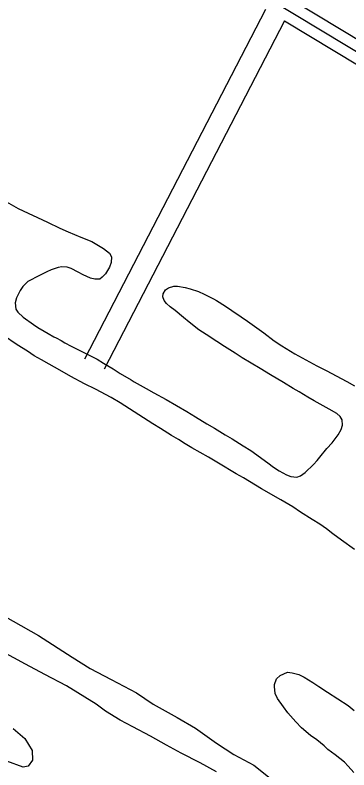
# Model space of a CAD drawing. Extents: x 3361039 to 3398939, y 576572 to 602007.
# Drawn here: x 3387895 to 3388351, y 595655 to 596686 of the extents above; entities that cross this region are included whole.
import ezdxf

# ---------------------------------------------------------------- set-up
doc = ezdxf.new("R2010")
doc.units = 0
doc.layers.add('V-ROAD-CNTR', color=7, linetype='Continuous')
doc.layers.add('V-SITE-VEGE', color=7, linetype='Continuous')

msp = doc.modelspace()

# ---------------------------------------------------------------- linework, layer by layer
at = {"layer": 'V-ROAD-CNTR'}
for points in [[(3387524.9, 597169.8), (3387714.8, 597052.7), (3387765.7, 597013.3), (3389048.2, 596240.5)], [(3387517, 597157), (3387706.2, 597040.4), (3387757.2, 597000.9), (3389040.5, 596227.7)], [(3388237.4, 596694), (3387990, 596216.4)], [(3388263.2, 596678.5), (3388016.6, 596202.6)], [(3388263.2, 596678.5), (3389032.7, 596214.8)]]:
    msp.add_lwpolyline(points, dxfattribs=at)
at = {"layer": 'V-SITE-VEGE'}
for p, q in [((3387879.9, 596433.2), (3387899, 596421.9)), ((3387899, 596421.9), (3387939.3, 596403.3)), ((3387939.3, 596403.3), (3387956.2, 596395.2)), ((3387956.2, 596395.2), (3387967.5, 596390)), ((3387967.5, 596390), (3387984.7, 596383.1)), ((3387984.7, 596383.1), (3388000, 596376.8)), ((3388000, 596376.8), (3388015.8, 596367.6)), ((3388015.8, 596367.6), (3388024.2, 596360.8)), ((3388024.2, 596360.8), (3388026.7, 596355.9)), ((3388026.7, 596355.9), (3388026.4, 596348.1)), ((3387953.7, 596341.5), (3387944.4, 596338.4)), ((3387958.9, 596342.2), (3387953.7, 596341.5)), ((3387966.2, 596341.7), (3387958.9, 596342.2)), ((3387971.8, 596340.1), (3387966.2, 596341.7)), ((3388024.2, 596341.9), (3388018.3, 596332.8)), ((3388026.4, 596348.1), (3388024.2, 596341.9)), ((3387938.3, 596335.6), (3387923, 596327.8)), ((3387944.4, 596338.4), (3387938.3, 596335.6)), ((3387981.1, 596335.2), (3387971.8, 596340.1)), ((3387987.8, 596331.4), (3387981.1, 596335.2)), ((3387997.8, 596326.8), (3387987.8, 596331.4)), ((3388018.3, 596332.8), (3388014.1, 596328.1)), ((3387912.5, 596322.1), (3387905.7, 596315.4)), ((3387917.8, 596325.2), (3387912.5, 596322.1)), ((3387923, 596327.8), (3387917.8, 596325.2)), ((3388004, 596325.3), (3387997.8, 596326.8)), ((3388010.7, 596325.5), (3388004, 596325.3)), ((3388014.1, 596328.1), (3388010.7, 596325.5)), ((3387905.7, 596315.4), (3387901.9, 596309.8)), ((3388097.5, 596305.3), (3388100.7, 596310.8)), ((3388100.7, 596310.8), (3388104.5, 596313.5)), ((3388104.5, 596313.5), (3388111.9, 596315.9)), ((3388111.9, 596315.9), (3388117, 596315.9)), ((3388117, 596315.9), (3388127.2, 596314.3)), ((3388127.2, 596314.3), (3388134.1, 596312.5)), ((3388134.1, 596312.5), (3388145.5, 596308.5)), ((3387897, 596299.9), (3387895.2, 596293.4)), ((3387901.9, 596309.8), (3387897, 596299.9)), ((3388096.9, 596301.5), (3388097.5, 596305.3)), ((3388098.8, 596296.2), (3388096.9, 596301.5)), ((3388145.5, 596308.5), (3388153.5, 596304.9)), ((3388153.5, 596304.9), (3388166.2, 596298.8)), ((3387895.2, 596293.4), (3387896, 596284.7)), ((3388102, 596292.4), (3388098.8, 596296.2)), ((3388107.1, 596287.6), (3388102, 596292.4)), ((3388166.2, 596298.8), (3388170.2, 596296.5)), ((3388170.2, 596296.5), (3388182.6, 596288.7)), ((3387896, 596284.7), (3387898.9, 596280.2)), ((3387898.9, 596280.2), (3387906.2, 596273.8)), ((3388113.7, 596282.5), (3388107.1, 596287.6)), ((3388125, 596273.1), (3388113.7, 596282.5)), ((3388182.6, 596288.7), (3388191.1, 596282.8)), ((3388191.1, 596282.8), (3388203.9, 596274.1)), ((3387906.2, 596273.8), (3387920.2, 596263.4)), ((3388133, 596266.6), (3388125, 596273.1)), ((3388203.9, 596274.1), (3388212.4, 596268.1)), ((3387920.2, 596263.4), (3387926.2, 596259.6)), ((3387926.2, 596259.6), (3387934.9, 596254.5)), ((3388146.1, 596256.5), (3388133, 596266.6)), ((3388212.4, 596268.1), (3388234.8, 596252.1)), ((3387897.8, 596235.7), (3387879, 596248.5)), ((3387934.9, 596254.5), (3387940.2, 596251.1)), ((3387940.2, 596251.1), (3387948, 596246.8)), ((3388155.9, 596249.8), (3388146.1, 596256.5)), ((3388170.8, 596240.4), (3388155.9, 596249.8)), ((3388234.8, 596252.1), (3388249.2, 596241.4)), ((3387948, 596246.8), (3387950.9, 596245.3)), ((3387950.9, 596245.3), (3387958, 596241.5)), ((3387958, 596241.5), (3387962.9, 596238.7)), ((3387962.9, 596238.7), (3387971.6, 596234.1)), ((3388181, 596233.4), (3388170.8, 596240.4)), ((3388249.2, 596241.4), (3388259.7, 596234.5)), ((3387911.8, 596227.1), (3387897.8, 596235.7)), ((3387971.6, 596234.1), (3387977.8, 596230.7)), ((3387977.8, 596230.7), (3388007, 596216.3)), ((3388195.9, 596224.4), (3388181, 596233.4)), ((3388259.7, 596234.5), (3388277.3, 596223.5)), ((3387921.2, 596220.9), (3387911.8, 596227.1)), ((3387931.2, 596215.1), (3387921.2, 596220.9)), ((3388205.5, 596218.2), (3388195.9, 596224.4)), ((3388229.9, 596203.6), (3388205.5, 596218.2)), ((3388277.3, 596223.5), (3388307.5, 596207.1)), ((3387959.2, 596199.5), (3387931.2, 596215.1)), ((3388007, 596216.3), (3388015.6, 596210.9)), ((3388015.6, 596210.9), (3388029, 596202.8)), ((3388307.5, 596207.1), (3388319.9, 596200.6)), ((3387971, 596192.6), (3387959.2, 596199.5)), ((3388029, 596202.8), (3388038.5, 596196.8)), ((3388038.5, 596196.8), (3388053.4, 596188)), ((3388244.1, 596194.6), (3388229.9, 596203.6)), ((3388319.9, 596200.6), (3388348.2, 596185.5)), ((3387989.6, 596182.5), (3387971, 596192.6)), ((3388053.4, 596188), (3388057.9, 596185.1)), ((3388262, 596184.3), (3388244.1, 596194.6)), ((3388005, 596175.3), (3387989.6, 596182.5)), ((3388057.9, 596185.1), (3388073.9, 596176.1)), ((3388073.9, 596176.1), (3388084.7, 596170.3)), ((3388274.8, 596176.3), (3388262, 596184.3)), ((3388283.1, 596171.5), (3388274.8, 596176.3)), ((3388348.2, 596185.5), (3388358.9, 596179.9)), ((3388026.1, 596163.8), (3388005, 596175.3)), ((3388084.7, 596170.3), (3388101.4, 596161.1)), ((3388294.9, 596164.1), (3388283.1, 596171.5)), ((3388038.6, 596156.4), (3388026.1, 596163.8)), ((3388083.3, 596128), (3388038.6, 596156.4)), ((3388101.4, 596161.1), (3388129.9, 596144.5)), ((3388303.7, 596159.2), (3388294.9, 596164.1)), ((3388324.4, 596148), (3388303.7, 596159.2)), ((3388334.6, 596141.9), (3388324.4, 596148)), ((3388129.9, 596144.5), (3388141.4, 596137.6)), ((3388141.4, 596137.6), (3388157.2, 596127.9)), ((3388339.1, 596137.7), (3388334.6, 596141.9)), ((3388342, 596133.4), (3388339.1, 596137.7)), ((3388093.9, 596121.7), (3388083.3, 596128)), ((3388157.2, 596127.9), (3388167.5, 596121.8)), ((3388340.6, 596120.3), (3388342.4, 596126)), ((3388342.4, 596126), (3388342, 596133.4)), ((3388108.8, 596112), (3388093.9, 596121.7)), ((3388167.5, 596121.8), (3388181.9, 596112.9)), ((3388336.3, 596112.7), (3388340.6, 596120.3)), ((3388118.4, 596106.4), (3388108.8, 596112)), ((3388127.5, 596100.6), (3388118.4, 596106.4)), ((3388181.9, 596112.9), (3388191.7, 596107.3)), ((3388191.7, 596107.3), (3388206.8, 596097.8)), ((3388328.2, 596101.8), (3388332.5, 596107.2)), ((3388332.5, 596107.2), (3388336.3, 596112.7)), ((3388136.6, 596095.2), (3388127.5, 596100.6)), ((3388159.1, 596082.4), (3388136.6, 596095.2)), ((3388206.8, 596097.8), (3388217.2, 596091.4)), ((3388311.4, 596082.3), (3388320.8, 596094.1)), ((3388320.8, 596094.1), (3388328.2, 596101.8)), ((3388217.2, 596091.4), (3388240.3, 596074.8)), ((3388172.8, 596074.2), (3388159.1, 596082.4)), ((3388197, 596059.6), (3388172.8, 596074.2)), ((3388240.3, 596074.8), (3388248.3, 596068.7)), ((3388302.7, 596072.1), (3388307.7, 596077.9)), ((3388307.7, 596077.9), (3388311.4, 596082.3)), ((3388248.3, 596068.7), (3388255.9, 596063.8)), ((3388255.9, 596063.8), (3388265.7, 596058.2)), ((3388291.5, 596061.2), (3388302.7, 596072.1)), ((3388207.3, 596053.9), (3388197, 596059.6)), ((3388231.7, 596039.2), (3388207.3, 596053.9)), ((3388265.7, 596058.2), (3388271.9, 596055.9)), ((3388271.9, 596055.9), (3388279.9, 596055.2)), ((3388279.9, 596055.2), (3388285, 596056.8)), ((3388285, 596056.8), (3388291.5, 596061.2)), ((3388258.2, 596023.9), (3388231.7, 596039.2)), ((3388274.4, 596014.3), (3388258.2, 596023.9)), ((3388285.1, 596007.1), (3388274.4, 596014.3)), ((3388300.9, 595997.4), (3388285.1, 596007.1)), ((3388311.5, 595990.7), (3388300.9, 595997.4)), ((3388320.7, 595984.4), (3388311.5, 595990.7)), ((3388329.1, 595977.7), (3388320.7, 595984.4)), ((3388340.9, 595969), (3388329.1, 595977.7)), ((3388358.9, 595956), (3388340.9, 595969))]:
    msp.add_line(p, q, dxfattribs=at)
for points in [[(3387867.7, 595871.9), (3387927.1, 595838.9), (3387972.8, 595809.2), (3387997.7, 595793.6), (3388026.4, 595778.5), (3388060.9, 595760.2), (3388083.8, 595745.1), (3388116.4, 595726.7), (3388141.7, 595712.1), (3388170, 595691.7), (3388193.8, 595676.1), (3388221.1, 595661.5), (3388250.4, 595638.3)], [(3388170, 595652.6), (3388147.7, 595664.9), (3388121.9, 595678), (3388102, 595688.8), (3388080.1, 595701.1), (3388055.8, 595713.8), (3388038.7, 595723.2), (3388018.3, 595735.5), (3388005.6, 595744.9), (3387965.2, 595770), (3387935.5, 595785.5), (3387909.3, 595799.6), (3387877.2, 595817)], [(3388358, 595651.6), (3388350.2, 595660.3), (3388345.1, 595665.8), (3388338.9, 595670.5), (3388332.4, 595675.8), (3388322.4, 595682.8), (3388317.6, 595688.1), (3388307.3, 595696.2), (3388298.5, 595701.9), (3388286.3, 595712.4), (3388278.5, 595720.6), (3388267.9, 595733.2), (3388261.7, 595741.4), (3388253.8, 595752.7), (3388250.5, 595759.4), (3388249.3, 595769.2), (3388249.3, 595771.9), (3388252.1, 595779.4), (3388257.1, 595784), (3388267.2, 595788.4), (3388273.6, 595787.9), (3388282.9, 595785.4), (3388290.2, 595781.8), (3388302, 595774.5), (3388310.1, 595769), (3388321.9, 595761.1), (3388350.4, 595743.2), (3388358.2, 595736.1)], [(3387892.4, 595711.7), (3387908.1, 595697.8), (3387918.1, 595681.4), (3387918.7, 595668.3), (3387913, 595660), (3387906.2, 595658.9), (3387883.8, 595666.9)]]:
    msp.add_lwpolyline(points, dxfattribs=at)

doc.saveas('drawing.dxf')
